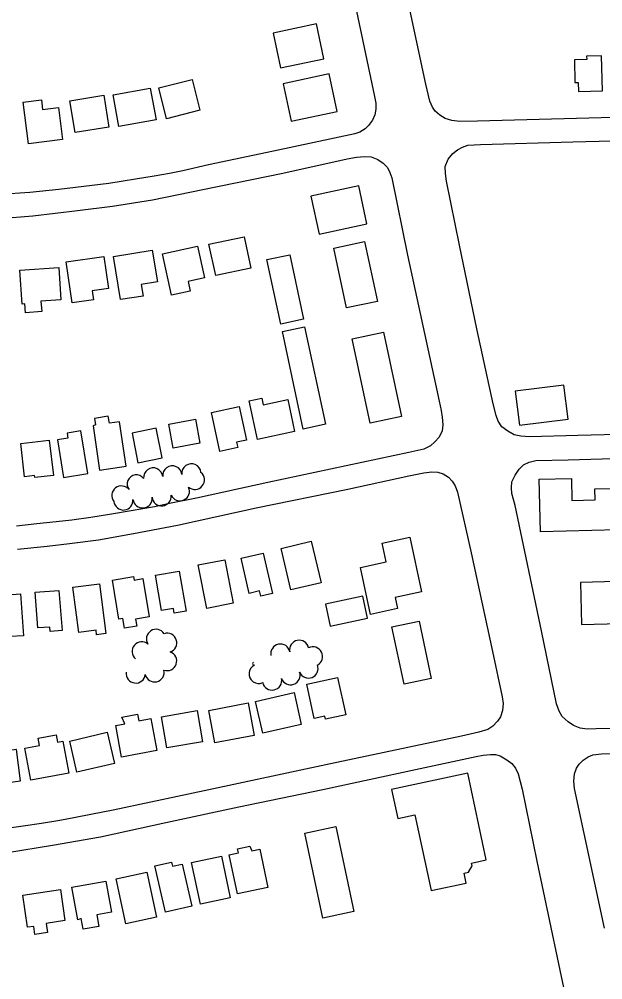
# Model space of a CAD drawing. Extents: x -25029 to 2274964, y -81170 to 687028.
# Drawn here: x -19006 to -18399, y -67144 to -66144 of the extents above; entities that cross this region are included whole.
import ezdxf

# ---------------------------------------------------------------- set-up
doc = ezdxf.new("R2010")
doc.units = 0
for name, color, linetype in [('BLDG', 7, 'Continuous'), ('ROAD', 7, 'Continuous'), ('TREES', 7, 'Continuous')]:
    doc.layers.add(name, color=color, linetype=linetype)

msp = doc.modelspace()

# ---------------------------------------------------------------- linework, layer by layer
at = {"layer": 'BLDG'}
for points in [[(-18734.13, -66195), (-18689.2, -66185.41), (-18696.93, -66149.19), (-18741.86, -66158.78)], [(-18415.71, -66182.94), (-18415.62, -66186.34), (-18428.51, -66186.68), (-18427.89, -66210.18), (-18424.39, -66210.09), (-18424.15, -66219.43), (-18399.26, -66218.78), (-18400.21, -66182.53)], [(-18723.17, -66250.54), (-18675.3, -66240.32), (-18683.65, -66201.19), (-18731.52, -66211.41)], [(-18826.32, -66207.14), (-18818.29, -66239.12), (-18853.05, -66247.85), (-18861.08, -66215.86)], [(-18918.09, -66223.52), (-18912.8, -66256.62), (-18948.11, -66262.27), (-18953.41, -66229.16)], [(-18869.77, -66216.03), (-18863.84, -66248.92), (-18902.57, -66255.91), (-18908.5, -66223.02)], [(-18983.12, -66228.31), (-18981.88, -66238.23), (-18965.23, -66236.15), (-18961.04, -66269.59), (-18996.73, -66274.07), (-19002.17, -66230.7)], [(-18694.18, -66367.84), (-18644.53, -66357.24), (-18652.95, -66317.75), (-18702.61, -66328.35)], [(-18772.23, -66370.58), (-18765.27, -66403.2), (-18801.76, -66410.99), (-18808.72, -66378.37)], [(-18820.54, -66380.52), (-18813.5, -66413.51), (-18830.48, -66417.13), (-18828.36, -66427.09), (-18847.84, -66431.25), (-18857.01, -66388.3)], [(-18646.72, -66375.7), (-18633.46, -66437.84), (-18665.65, -66444.72), (-18678.92, -66382.58)], [(-18918.15, -66391.16), (-18913.31, -66424.42), (-18930.28, -66426.89), (-18928.94, -66436.09), (-18951.25, -66439.33), (-18957.42, -66396.88)], [(-18867.71, -66384.65), (-18862.48, -66417.59), (-18879.14, -66420.24), (-18877.22, -66432.33), (-18900.78, -66436.06), (-18907.93, -66391.03)], [(-18724.63, -66389.35), (-18710.34, -66456.32), (-18734.07, -66461.39), (-18748.37, -66394.41)], [(-18965.1, -66402.71), (-18962.85, -66436.15), (-18983.57, -66437.54), (-18982.83, -66448.5), (-18999.67, -66449.63), (-19000.29, -66440.46), (-19003.27, -66440.66), (-19005.64, -66405.44)], [(-18709.25, -66464.3), (-18687.6, -66565.72), (-18710.72, -66570.65), (-18732.37, -66469.24)], [(-18627.22, -66469.89), (-18608.46, -66557.75), (-18641, -66564.7), (-18659.76, -66476.84)], [(-18485.45, -66566.65), (-18434.83, -66560.23), (-18439.31, -66524.85), (-18489.94, -66531.27)], [(-18753.66, -66538.37), (-18752.17, -66545.34), (-18726.75, -66539.91), (-18719.63, -66573.27), (-18758.4, -66581.55), (-18767.01, -66541.22)], [(-18777.28, -66547.19), (-18769.8, -66582.24), (-18780.01, -66584.42), (-18778.84, -66589.9), (-18797.58, -66593.9), (-18806.23, -66553.37)], [(-18895.07, -66609.16), (-18902.02, -66563.08), (-18912.43, -66564.65), (-18913.52, -66557.41), (-18927.95, -66559.59), (-18926.92, -66566.4), (-18929.42, -66567.46), (-18922.51, -66613.3)], [(-18818.11, -66585.37), (-18845.88, -66590.64), (-18850.64, -66565.55), (-18822.88, -66560.28)], [(-18956.31, -66574.88), (-18955.47, -66580.12), (-18966.26, -66581.86), (-18959.98, -66620.89), (-18934.86, -66616.84), (-18941.98, -66572.58)], [(-18882.65, -66605.63), (-18857.61, -66600.68), (-18863.71, -66569.84), (-18888.75, -66574.8)], [(-18974.97, -66582.18), (-18970.71, -66618.88), (-18990.05, -66621.12), (-18990.3, -66619.04), (-19000.57, -66620.23), (-19004.59, -66585.62)], [(-18431.62, -66622.02), (-18431.03, -66645), (-18406.79, -66644.37), (-18407.08, -66632.99), (-18384.8, -66632.41), (-18383.68, -66675.43), (-18463.65, -66677.51), (-18465.07, -66622.89)], [(-18624.26, -66708.84), (-18628.45, -66689.25), (-18599.84, -66683.14), (-18587.7, -66739.99), (-18614.85, -66745.78), (-18612.37, -66757.4), (-18640.5, -66763.41), (-18650.93, -66714.53)], [(-18702.41, -66687.25), (-18692.06, -66730.49), (-18723.38, -66737.99), (-18733.74, -66694.75)], [(-18752.21, -66699.73), (-18742.66, -66741.86), (-18754.76, -66744.61), (-18756.01, -66739.09), (-18766.84, -66741.54), (-18775.14, -66704.93)], [(-18792.3, -66706.66), (-18783.48, -66751.8), (-18811.11, -66757.2), (-18819.94, -66712.06)], [(-18887.18, -66724.05), (-18886.57, -66727.69), (-18877.58, -66726.18), (-18870.9, -66766.05), (-18885.15, -66768.44), (-18883.94, -66775.68), (-18896.61, -66777.8), (-18898.29, -66767.77), (-18902.41, -66768.46), (-18909.23, -66727.74)], [(-18839.81, -66718.48), (-18832.57, -66760.13), (-18844.92, -66762.27), (-18845.79, -66757.3), (-18857.99, -66759.43), (-18864.36, -66722.75)], [(-18922.62, -66731.73), (-18916.04, -66783.38), (-18925.67, -66784.6), (-18926.25, -66780.02), (-18944.29, -66782.32), (-18950.29, -66735.25)], [(-18421.04, -66774.04), (-18314.41, -66771.27), (-18315.12, -66744.11), (-18359.13, -66745.25), (-18359.57, -66728.52), (-18422.18, -66730.15)], [(-19004.86, -66742.2), (-19001.85, -66785.63), (-19015.84, -66786.6), (-19016.25, -66780.65), (-19028.84, -66781.53), (-19031.44, -66744.04)], [(-18964.9, -66738.56), (-18961.67, -66780.21), (-18973.87, -66781.15), (-18974.22, -66776.61), (-18986.74, -66777.58), (-18989.62, -66740.49)], [(-18682.46, -66775.74), (-18643.8, -66767.49), (-18648.73, -66744.41), (-18687.39, -66752.67)], [(-18590.13, -66770.33), (-18577.4, -66829.97), (-18605.7, -66836.01), (-18618.43, -66776.37)], [(-18675.02, -66829.11), (-18666.45, -66867.94), (-18687.45, -66872.57), (-18688.19, -66869.23), (-18699.12, -66871.64), (-18706.95, -66836.15)], [(-18720.14, -66844.86), (-18712.67, -66878.02), (-18752.84, -66887.08), (-18760.32, -66853.92)], [(-18821.14, -66863.56), (-18815.55, -66896), (-18852.63, -66902.4), (-18858.23, -66869.96)], [(-18767.96, -66855.52), (-18761.56, -66889.26), (-18802.59, -66897.04), (-18808.99, -66863.31)], [(-18896.47, -66877.24), (-18899.39, -66870.21), (-18882.99, -66867.18), (-18881.7, -66874.17), (-18869.29, -66871.88), (-18863.15, -66905.12), (-18899.62, -66911.86), (-18905.71, -66878.94)], [(-19000.41, -66902.73), (-18985.04, -66899.87), (-18986.44, -66892.35), (-18967.84, -66888.89), (-18966.45, -66896.31), (-18960.82, -66895.26), (-18954.62, -66928.52), (-18994.22, -66935.9)], [(-18914.82, -66886), (-18907.21, -66918.42), (-18946.09, -66927.56), (-18953.71, -66895.14)], [(-19004.73, -66936.47), (-19009.21, -66904.14), (-19048.21, -66909.55), (-19043.73, -66941.87)], [(-18612.32, -66975.86), (-18594.37, -66972.02), (-18577.57, -67050.68), (-18541.04, -67042.88), (-18543.26, -67032.48), (-18538.57, -67031.48), (-18535.01, -67025.04), (-18535.64, -67022.07), (-18520.18, -67018.77), (-18539.45, -66928.53), (-18618.81, -66945.47)], [(-18676.77, -66983.94), (-18657.86, -67072.56), (-18690.17, -67079.45), (-18709.09, -66990.84)], [(-18778.11, -67011.54), (-18779.02, -67007.23), (-18766.39, -67004.58), (-18764.11, -67009.52), (-18755.82, -67007.78), (-18747.51, -67047.39), (-18779.2, -67054.03), (-18787.68, -67013.55)], [(-18847.88, -67021.11), (-18846.87, -67025.5), (-18836.53, -67023.13), (-18826.46, -67067.01), (-18853.93, -67073.31), (-18865, -67025.04)], [(-18795.77, -67014.77), (-18786.53, -67058.24), (-18817.62, -67064.85), (-18826.86, -67021.38)], [(-18873.46, -67031.59), (-18863.36, -67078.54), (-18895.34, -67085.42), (-18905.44, -67038.47)], [(-18915.96, -67040.9), (-18910.14, -67073.35), (-18925.54, -67076.11), (-18923.42, -67087.95), (-18939.81, -67090.89), (-18941.83, -67079.63), (-18945.36, -67081.28), (-18951.46, -67047.26)], [(-18963.34, -67049.69), (-18958.59, -67081.95), (-18978.27, -67084.85), (-18976.87, -67094.34), (-18989.81, -67096.24), (-18991.03, -67087.99), (-18997.56, -67088.95), (-19002.49, -67055.45)]]:
    msp.add_lwpolyline(points, close=True, dxfattribs=at)
at = {"layer": 'ROAD'}
for points in [[(-18362.2, -66245.8), (-18529.24, -66250.38), (-18547.81, -66250.64), (-18555.95, -66249.81), (-18563.03, -66247.61), (-18568.33, -66244.3), (-18573.36, -66239.9), (-18576, -66235.84), (-18579.04, -66229.55), (-18582.95, -66211.97), (-18602.47, -66120.98), (-18628.85, -65997.21), (-18631.13, -65982.7), (-18632.75, -65974.59), (-18632.84, -65968.26), (-18631.49, -65961.76), (-18627.04, -65955.8), (-18621.27, -65951.19), (-18615.35, -65947.51), (-18609.4, -65945.77), (-18605.66, -65945.58), (-18566.16, -65944.82), (-18401.92, -65940.85), (-18237.89, -65937.03)], [(-18656.62, -66129.35), (-18636.39, -66224.86), (-18635.14, -66231.68), (-18635.13, -66238.01), (-18636.06, -66243.71), (-18638.71, -66249.5), (-18642.67, -66254.74), (-18646.22, -66258.39), (-18651.71, -66261.91), (-18656.95, -66263.5), (-18741.61, -66281.78), (-18809.28, -66295.95), (-18835.97, -66301.93), (-18849.96, -66304.99), (-18865.76, -66307.73), (-18885.15, -66310.8), (-18898, -66312.7), (-18912.94, -66315.14), (-18938.8, -66318.37), (-18964.88, -66321.39), (-18995.06, -66324.68), (-19026.48, -66326.84)], [(-18204.18, -66571.65), (-18424.96, -66577.4), (-18475.17, -66578.74), (-18484.11, -66578.21), (-18491.11, -66576.72), (-18497.57, -66572.71), (-18503.82, -66568.19), (-18507.64, -66562.56), (-18510.02, -66556.69), (-18513, -66544.28), (-18529.96, -66466.29), (-18548.14, -66379.31), (-18561.42, -66312.93), (-18562.68, -66304.74), (-18562.78, -66297.69), (-18559.72, -66289.88), (-18555.12, -66283.91), (-18550.07, -66280.17), (-18544.99, -66277.37), (-18539.19, -66275.35), (-18526.18, -66274.59), (-18430, -66271.77), (-18252.6, -66267.33)], [(-19026.79, -66351.74), (-18992.14, -66348.75), (-18945.51, -66343.36), (-18909.16, -66338.91), (-18867.44, -66332.08), (-18815.19, -66321.58), (-18731.73, -66304.46), (-18665.01, -66289.66), (-18655.1, -66287.8), (-18647.05, -66287.04), (-18639.78, -66287.59), (-18633.12, -66290.16), (-18627.6, -66293.97), (-18623, -66298.66), (-18620.56, -66303.8), (-18618.61, -66309.46), (-18601.97, -66389.84), (-18573, -66524.01), (-18569.09, -66541.66), (-18567.09, -66551.28), (-18565.91, -66558.24), (-18565.52, -66566.15), (-18566.15, -66572.42), (-18569.3, -66579.02), (-18573.69, -66584.11), (-18578.32, -66588.06), (-18585.18, -66591.47), (-18600.74, -66595.21), (-18747.42, -66626.14), (-18821.89, -66642.56), (-18847.94, -66647.81), (-18865.38, -66651.71), (-18889.86, -66655.65), (-18910.25, -66659.24), (-18931.58, -66662.69), (-18951.4, -66665.56), (-18967.86, -66667.22), (-18987.98, -66669.29), (-19009.18, -66671.53)], [(-18283.81, -66879.74), (-18405.9, -66882.63), (-18415.03, -66882.83), (-18422.53, -66881.92), (-18429.33, -66879.14), (-18434.86, -66875.18), (-18441.05, -66869.8), (-18444.29, -66864.23), (-18446.91, -66856.57), (-18462.78, -66780.43), (-18489.96, -66650.26), (-18493.44, -66637.85), (-18493.74, -66631.74), (-18493.6, -66625.62), (-18490.24, -66618.74), (-18485.94, -66612.28), (-18481.25, -66608.04), (-18475.61, -66605.15), (-18468.72, -66603.33), (-18434.91, -66602.58), (-18281.25, -66598.33)], [(-19007.99, -66695.47), (-18977.3, -66692.32), (-18953.88, -66689.55), (-18923.63, -66685.76), (-18887.31, -66679.22), (-18841.51, -66670.75), (-18759.58, -66652.72), (-18664.13, -66633.13), (-18600.78, -66619.17), (-18585.06, -66616.22), (-18576.72, -66615.03), (-18570.53, -66615.52), (-18564.96, -66617.31), (-18559.59, -66620.84), (-18555.5, -66624.88), (-18552.63, -66629.6), (-18550.09, -66636.4), (-18535.92, -66699.46), (-18513.65, -66802.14), (-18503.5, -66849.35), (-18502.69, -66856.25), (-18503.38, -66863.45), (-18505.31, -66870.17), (-18508.41, -66874.53), (-18513.38, -66879.64), (-18518.44, -66883.23), (-18528.05, -66885.96), (-18545.91, -66890.09), (-18682.39, -66918.94), (-18813.85, -66946.93), (-18869.24, -66958.77), (-18908.49, -66967.15), (-18931.6, -66971.64), (-18947.75, -66974.88), (-18964.05, -66977.91), (-18983.15, -66980.91), (-19002.18, -66983.83), (-19027.25, -66987.19)], [(-19018.5, -67010.97), (-18971.47, -67003.49), (-18921.79, -66994.68), (-18853.55, -66979.93), (-18777.71, -66963.63), (-18690.37, -66945.75), (-18593.65, -66924.78), (-18530.8, -66911.25), (-18523.4, -66909.93), (-18515.93, -66909.18), (-18510.46, -66909.32), (-18505.54, -66910.62), (-18498.72, -66914.63), (-18493.42, -66918.59), (-18489.75, -66923.43), (-18486.86, -66929.44), (-18482.91, -66945.21), (-18467.56, -67020.06), (-18431.79, -67189.27)], [(-18396.95, -67089.91), (-18428.22, -66944.68), (-18429.19, -66936.85), (-18428.36, -66929.43), (-18426.35, -66923.5), (-18423.6, -66919.29), (-18419.42, -66914.99), (-18414.06, -66911.75), (-18409.27, -66909.45), (-18400.29, -66908.54), (-18326.11, -66907.38)]]:
    msp.add_lwpolyline(points, dxfattribs=at)
at = {"layer": 'TREES'}
for centre, radius, start, end in [((-18866.78, -66621.03), 10, 6.02322, 186.02322), ((-18846.89, -66618.93), 10, 6.02322, 186.02322), ((-18827, -66616.83), 10, 6.02322, 186.02322), ((-18884.33, -66627.89), 9.57, 37.33894, 217.33894), ((-18823.48, -66623.45), 10, 230.07021, 50.07021), ((-18899.83, -66639.84), 10, 37.96841, 217.96841), ((-18838.98, -66635.3), 10, 204.67593, 24.67593), ((-18897.77, -66644.91), 10, 186.24259, 6.24259), ((-18877.89, -66642.73), 10, 186.24259, 6.24259), ((-18858.01, -66640.56), 10, 186.24259, 6.24259), ((-18863.84, -66788.95), 10, 32.46728, 212.46728), ((-18852.24, -66793.07), 10, 288.45234, 108.45234), ((-18878.69, -66801.99), 10, 50.1137, 230.1137), ((-18714.84, -66800.32), 10, 11.49053, 191.49053), ((-18852.33, -66812), 10, 250.96292, 70.96292), ((-18734.44, -66804.31), 10, 11.49053, 191.49053), ((-18700.44, -66807.21), 10, 297.39164, 117.39164), ((-18761.76, -66814.76), 1.55, 109.85561, 289.85561), ((-18895, -66823.72), 0.0617, 150.56306, 330.56306), ((-18885.01, -66824.87), 10, 173.57104, 353.57104), ((-18865.34, -66823.72), 10, 193.09092, 13.09092), ((-18757.04, -66825.3), 10, 114.80389, 294.80389), ((-18723.88, -66826.74), 10, 199.64673, 19.64673), ((-18705.15, -66819.73), 10, 201.38116, 21.38116), ((-18743.07, -66832.24), 10, 192.32356, 12.32356)]:
    msp.add_arc(centre, radius, start, end, dxfattribs=at)

doc.saveas('drawing.dxf')
